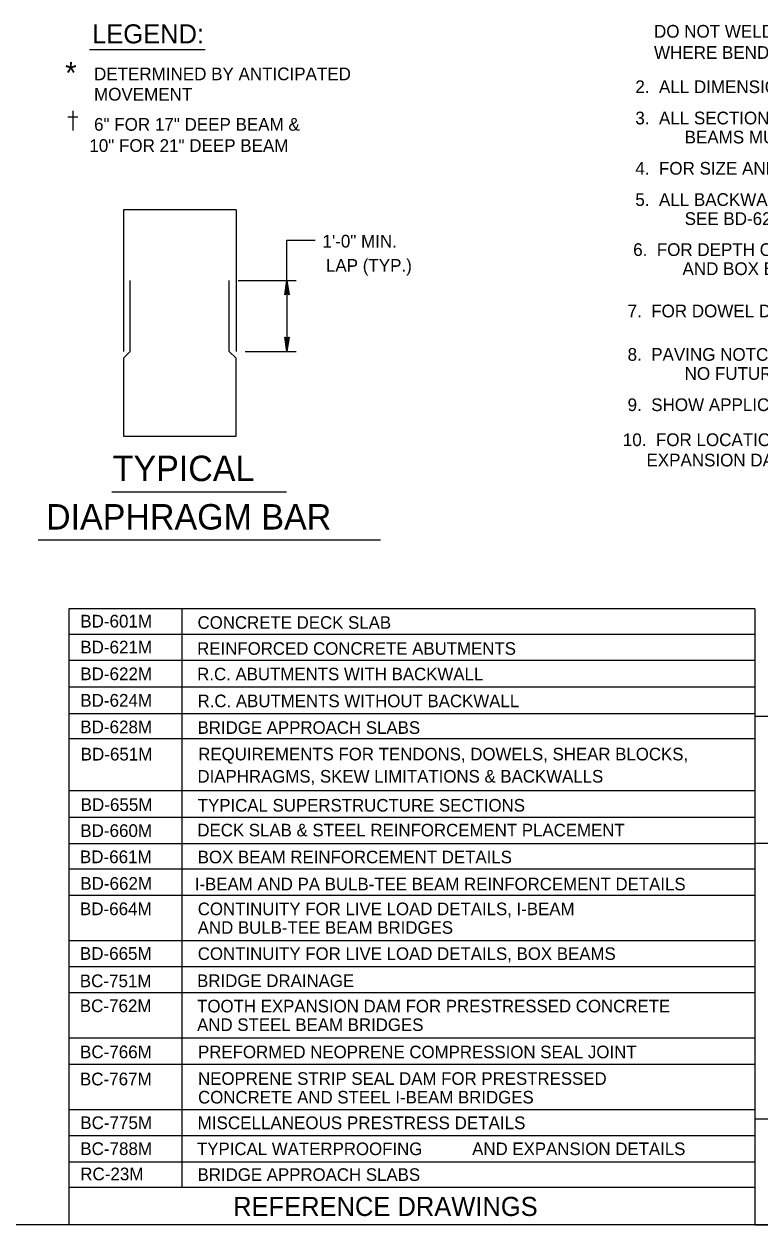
# Model space of a CAD drawing. Extents: x 638653 to 642302, y 298557 to 300414.
# Drawn here: x 639435.7 to 639609.4, y 299759.5 to 300042.9 of the extents above; entities that cross this region are included whole.
import ezdxf

# ---------------------------------------------------------------- set-up
doc = ezdxf.new("R2010")
doc.units = 0
doc.layers.add('1', color=7, linetype='Continuous')

msp = doc.modelspace()

# ---------------------------------------------------------------- linework, layer by layer
at = {"layer": '1'}
for p, q in [((639451.15, 300036.9), (639478.44, 300036.9)), ((639447.29, 300017.79), (639447.29, 300022.42)), ((639446.02, 300021.03), (639448.44, 300021.03)), ((639465.77, 299999.05), (639459.15, 299999.05)), ((639459.15, 299999.05), (639459.15, 299965.68)), ((639485.77, 299999.05), (639465.77, 299999.05)), ((639485.77, 299999.05), (639485.77, 299965.68)), ((639497.77, 299982.43), (639497.77, 299991.93)), ((639497.77, 299991.93), (639504.4, 299991.93)), ((639460.77, 299965.68), (639460.77, 299982.43)), ((639484.15, 299965.68), (639484.15, 299982.43)), ((639486.27, 299982.43), (639499.9, 299982.43)), ((639497.77, 299982.43), (639497.77, 299965.68)), ((639460.77, 299965.68), (639459.15, 299964.05)), ((639485.77, 299964.05), (639484.15, 299965.68)), ((639487.9, 299965.68), (639499.9, 299965.68)), ((639459.15, 299964.05), (639459.15, 299945.68)), ((639485.77, 299945.68), (639485.77, 299964.05)), ((639459.15, 299945.68), (639485.77, 299945.68)), ((639497.62, 299932.43), (639456.39, 299932.43)), ((639519.82, 299921.12), (639439.03, 299921.12)), ((639608.16, 299904.96), (639446.31, 299904.96)), ((639446.31, 299904.96), (639446.31, 299759.52)), ((639472.93, 299904.96), (639472.93, 299768.4)), ((639608.16, 299904.96), (639608.16, 299879.52)), ((639608.16, 299898.83), (639446.31, 299898.83)), ((639608.16, 299892.71), (639446.31, 299892.71)), ((639608.16, 299886.42), (639446.31, 299886.42)), ((639608.16, 299880.13), (639446.31, 299880.13)), ((639808.16, 299879.52), (639608.16, 299879.52)), ((639608.16, 299879.52), (639608.16, 299759.52)), ((639608.16, 299874.21), (639446.31, 299874.21)), ((639608.16, 299861.96), (639446.31, 299861.96)), ((639608.16, 299855.71), (639446.31, 299855.71)), ((639608.16, 299849.49), (639446.31, 299849.49)), ((639808.16, 299849.52), (639608.16, 299849.52)), ((639608.16, 299843.49), (639446.31, 299843.49)), ((639608.16, 299837.24), (639446.31, 299837.24)), ((639608.16, 299836.4), (639608.16, 299774.52)), ((639608.16, 299826.56), (639446.31, 299826.56)), ((639608.16, 299820.43), (639446.31, 299820.43)), ((639608.16, 299814.31), (639446.31, 299814.31)), ((639608.16, 299803.62), (639446.31, 299803.62)), ((639608.16, 299797.37), (639446.31, 299797.37)), ((639608.16, 299786.68), (639446.31, 299786.68)), ((639808.16, 299784.52), (639608.16, 299784.52)), ((639608.16, 299780.52), (639446.31, 299780.52)), ((639608.16, 299774.36), (639446.31, 299774.36)), ((639608.16, 299768.4), (639446.31, 299768.4)), ((639808.16, 299759.52), (639022.16, 299759.52)), ((639608.16, 299759.52), (639808.16, 299759.52))]:
    msp.add_line(p, q, dxfattribs=at)
for points in [[(639497.4, 299979.18), (639497.65, 299979.3), (639497.77, 299982.43), (639497.4, 299979.18), (639497.27, 299979.05), (639497.77, 299982.43), (639497.9, 299979.3), (639498.15, 299979.18), (639497.77, 299982.43), (639498.27, 299979.05), (639498.15, 299979.18)], [(639498.15, 299968.93), (639497.9, 299968.8), (639497.77, 299965.68), (639498.15, 299968.93), (639498.27, 299969.05), (639497.77, 299965.68), (639497.65, 299968.8), (639497.4, 299968.93), (639497.77, 299965.68), (639497.27, 299969.05), (639497.4, 299968.93)]]:
    msp.add_lwpolyline(points, dxfattribs=at)

# ---------------------------------------------------------------- texts
for s, height, p in [('LEGEND:', 4.5, (639451.77, 300038.36)), ('    DO NOT WELD REINFORCEMENT BARS.  DO NOT USE RAIL STEEL A996', 3, (639579.94, 300039.71)), ('    WHERE BENDING OR WELDING OF REINFORCEMENT BARS IS INDICATED.', 3, (639579.94, 300034.71)), ('*', 5.18, (639445.42, 300028.81)), ('DETERMINED BY ANTICIPATED', 3, (639452.23, 300029.66)), ('2.  ALL DIMENSIONS SHOWN ARE NORMAL TO THE ABUTMENT OR PIER.', 3, (639579.99, 300026.63)), ('MOVEMENT', 3, (639452.23, 300024.86)), ('3.  ALL SECTIONS WERE DRAWN LEVEL. THE EFFECTS OF THE SLOPE OF', 3, (639579.99, 300019.25)), (' 6" FOR 17" DEEP BEAM &', 3, (639451.12, 300017.75)), ('10" FOR 21" DEEP BEAM', 3, (639451.12, 300012.75)), ('BEAMS MUST BE TAKEN INTO ACCOUNT.', 3, (639591.63, 300014.75)), ('4.  FOR SIZE AND SPACING OF DECK SLAB REINFORCEMENT, SEE BD-601M.', 3, (639579.99, 300007.38)), ('5.  ALL BACKWALLS ARE SHOWN CHAMFERED. FOR OPTIONAL TREATMENT,', 3, (639579.99, 300000)), ('SEE BD-621M.', 3, (639591.63, 299995.5)), ('1\'-0" MIN. ', 3, (639506.15, 299990.18)), ('6.  FOR DEPTH OF PAVING NOTCHES FOR VARIOUS DEPTH I-BEAMS', 3, (639579.48, 299988.19)), ('LAP (TYP.)', 3, (639506.95, 299984.46)), ('AND BOX BEAMS, REFER TO BD-628M, BD-661M, BD-662M AND BC-775M.', 3, (639591.12, 299983.69)), (' 7.  FOR DOWEL DETAIL IN DIAPHRAGM, SEE BC-775M.', 3, (639577.05, 299973.71)), (' 8.  PAVING NOTCHES MAY BE OMITTED WHEN', 3, (639577.05, 299963.46)), ('NO FUTURE CONCRETE APPROACH PAVEMENT IS CONTEMPLATED.', 3, (639591.63, 299958.96)), (' 9.  SHOW APPLICABLE DETAILS ON CONSTRUCTION DRAWINGS.', 3, (639577.05, 299951.59)), ('10.  FOR LOCATION OF LONGITUDINAL DECK SLAB BARS WITH RESPECT TO', 3, (639577.04, 299943.33)), ('TYPICAL', 6, (639456.64, 299935.07)), ('     EXPANSION DAM, SEE BC-762M AND BC-767M.', 3, (639577.04, 299938.53)), ('DIAPHRAGM BAR', 6, (639440.9, 299923.64)), ('BD-601M', 3, (639448.98, 299900.51)), ('CONCRETE DECK SLAB', 2.97, (639476.66, 299900.21)), ('BD-621M', 3, (639448.98, 299894.39)), ('REINFORCED CONCRETE ABUTMENTS', 2.97, (639476.57, 299894.08)), ('BD-622M', 3, (639448.98, 299888.08)), ('R.C. ABUTMENTS WITH BACKWALL', 2.97, (639476.57, 299888.05)), ('BD-624M', 3, (639448.98, 299881.83)), ('R.C. ABUTMENTS WITHOUT BACKWALL', 2.97, (639476.66, 299881.71)), ('BD-628M', 3, (639448.98, 299875.55)), ('BRIDGE APPROACH SLABS', 2.97, (639476.66, 299875.42)), ('BD-651M', 3, (639449.07, 299869.13)), ('REQUIREMENTS FOR TENDONS, DOWELS, SHEAR BLOCKS,', 2.97, (639476.82, 299869.16)), ('DIAPHRAGMS, SKEW LIMITATIONS & BACKWALLS', 2.97, (639476.64, 299863.92)), ('BD-655M', 3, (639449.07, 299857.21)), ('TYPICAL SUPERSTRUCTURE SECTIONS', 2.97, (639476.71, 299857.08)), ('BD-660M', 3, (639448.98, 299851.08)), ('DECK SLAB & STEEL REINFORCEMENT PLACEMENT', 2.97, (639476.62, 299851.23)), ('BD-661M', 3, (639448.89, 299844.9)), ('BOX BEAM REINFORCEMENT DETAILS', 2.97, (639476.71, 299844.87)), ('BD-662M', 3, (639448.98, 299838.62)), ('I-BEAM AND PA BULB-TEE BEAM REINFORCEMENT DETAILS', 2.97, (639476, 299838.49)), ('BD-664M', 3, (639448.89, 299832.63)), ('CONTINUITY FOR LIVE LOAD DETAILS, I-BEAM', 2.97, (639476.71, 299832.63)), ('AND BULB-TEE BEAM BRIDGES', 2.97, (639476.71, 299828.23)), ('BD-665M', 3, (639448.89, 299822.09)), ('CONTINUITY FOR LIVE LOAD DETAILS, BOX BEAMS', 2.97, (639476.71, 299822.06)), ('BC-751M', 3, (639448.86, 299815.63)), ('BRIDGE DRAINAGE', 2.97, (639476.56, 299815.68)), ('BC-762M', 3, (639448.86, 299809.75)), ('TOOTH EXPANSION DAM FOR PRESTRESSED CONCRETE', 2.97, (639476.56, 299809.69)), ('AND STEEL BEAM BRIDGES', 2.97, (639476.56, 299805.3)), ('BC-766M', 3, (639448.92, 299798.87)), ('PREFORMED NEOPRENE COMPRESSION SEAL JOINT', 2.97, (639476.78, 299798.87)), ('BC-767M', 3, (639448.89, 299792.47)), ('NEOPRENE STRIP SEAL DAM FOR PRESTRESSED', 2.97, (639476.78, 299792.59)), ('CONCRETE AND STEEL I-BEAM BRIDGES', 2.97, (639476.78, 299788.19)), ('BC-775M', 3, (639448.98, 299782.15)), ('MISCELLANEOUS PRESTRESS DETAILS', 3, (639476.69, 299782.13)), ('BC-788M', 3, (639448.98, 299776.03)), ('TYPICAL WATERPROOFING', 2.97, (639476.53, 299776.01)), ('AND EXPANSION DETAILS', 2.97, (639541.48, 299776.02)), ('RC-23M', 3, (639448.96, 299770.06)), ('BRIDGE APPROACH SLABS', 2.97, (639476.66, 299769.93)), ('REFERENCE DRAWINGS', 4.5, (639485.06, 299761.65))]:
    msp.add_text(s, height=height, dxfattribs=at).set_placement(p)

doc.saveas('drawing.dxf')
